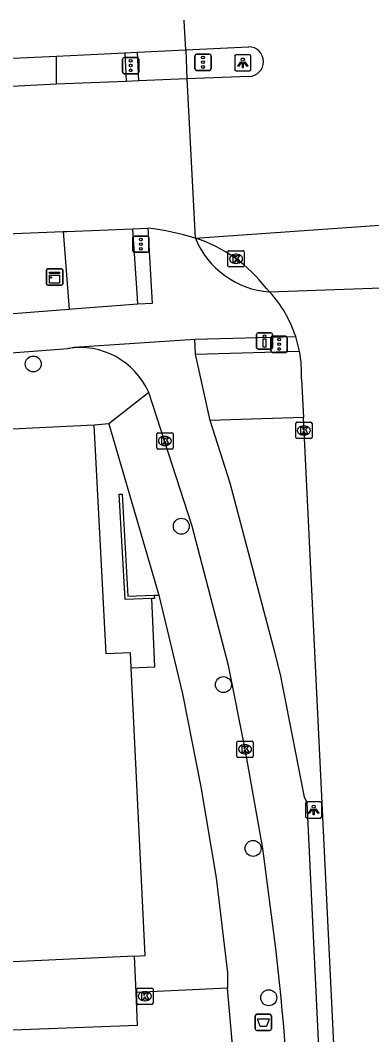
# Model space of a CAD drawing. Extents: x 160026 to 161302, y 384757 to 385701.
# Drawn here: x 160818.3 to 160839.9, y 385266.1 to 385328.3 of the extents above; entities that cross this region are included whole.
import ezdxf

# ---------------------------------------------------------------- set-up
doc = ezdxf.new("R2010")
doc.units = 0
for name, color, linetype in [('IMGEO_Afvalbak', 7, 'Continuous'), ('IMGEO_Boom', 7, 'Continuous'), ('IMGEO_Drukknoppaal', 7, 'Continuous'), ('IMGEO_Fietspad_open', 7, 'Continuous'), ('IMGEO_Kast', 7, 'Continuous'), ('IMGEO_Kolk', 7, 'Continuous'), ('IMGEO_Lichtpunt', 7, 'Continuous'), ('IMGEO_Muur', 7, 'Continuous'), ('IMGEO_Pand', 7, 'Continuous'), ('IMGEO_Rijbaan_lokaal_gesloten', 7, 'Continuous'), ('IMGEO_Rijbaan_lokaal_open', 7, 'Continuous'), ('IMGEO_Verkeersregelinstallatiepaal', 7, 'Continuous'), ('IMGEO_Voetpad_open', 7, 'Continuous')]:
    doc.layers.add(name, color=color, linetype=linetype)

msp = doc.modelspace()

# ---------------------------------------------------------------- linework, layer by layer
at = {"layer": 'IMGEO_Afvalbak'}
for p, q in [((160832.856, 385267.349), (160833.646, 385267.349)), ((160833.646, 385267.349), (160832.856, 385267.349)), ((160832.756, 385266.449), (160832.756, 385267.249)), ((160832.756, 385267.249), (160832.756, 385266.449)), ((160833.746, 385267.249), (160833.746, 385266.449)), ((160833.746, 385266.449), (160833.746, 385267.249)), ((160833.646, 385266.349), (160832.856, 385266.349)), ((160832.856, 385266.349), (160833.646, 385266.349))]:
    msp.add_line(p, q, dxfattribs=at)
msp.add_lwpolyline([(160832.899, 385267.063), (160833.603, 385267.063), (160833.454, 385266.593), (160833.048, 385266.593), (160832.899, 385267.063)], dxfattribs=at)
for centre, start, end in [((160832.856, 385267.249), 90, 180), ((160832.856, 385267.249), 90, 180), ((160833.646, 385267.249), 0, 90), ((160833.646, 385267.249), 360, 90), ((160832.856, 385266.449), 180, 270), ((160832.856, 385266.449), 180, 270), ((160833.646, 385266.449), 270, 0), ((160833.646, 385266.449), 270, 0)]:
    msp.add_arc(centre, 0.1, start, end, dxfattribs=at)
at = {"layer": 'IMGEO_Boom'}
for centre in [(160819.136, 385307.227), (160828.219, 385297.274), (160830.801, 385287.563), (160832.621, 385277.52), (160833.585, 385268.361)]:
    msp.add_circle(centre, 0.489, dxfattribs=at)
at = {"layer": 'IMGEO_Drukknoppaal'}
for p, q in [((160832.828, 385308.237), (160832.828, 385309.037)), ((160832.828, 385309.037), (160832.828, 385308.237)), ((160832.928, 385309.137), (160833.718, 385309.137)), ((160833.718, 385309.137), (160832.928, 385309.137)), ((160833.818, 385309.037), (160833.818, 385308.237)), ((160833.818, 385308.237), (160833.818, 385309.037)), ((160833.718, 385308.137), (160832.928, 385308.137)), ((160832.928, 385308.137), (160833.718, 385308.137))]:
    msp.add_line(p, q, dxfattribs=at)
msp.add_lwpolyline([(160833.398, 385308.762), (160833.398, 385308.262), (160833.248, 385308.262), (160833.248, 385308.762), (160833.398, 385308.762)], dxfattribs=at)
msp.add_circle((160833.323, 385308.927), 0.085, dxfattribs=at)
for centre, start, end in [((160832.928, 385309.037), 90, 180), ((160832.928, 385309.037), 90, 180), ((160833.718, 385309.037), 0, 90), ((160833.718, 385309.037), 360, 90), ((160832.928, 385308.237), 180, 270), ((160832.928, 385308.237), 180, 270), ((160833.718, 385308.237), 270, 0), ((160833.718, 385308.237), 270, 0)]:
    msp.add_arc(centre, 0.1, start, end, dxfattribs=at)
at = {"layer": 'IMGEO_Fietspad_open'}
for points in [[(160828.494, 385326.494), (160828.561, 385324.708)], [(160825.613, 385324.591), (160825.535, 385326.352)], [(160826.159, 385315.563), (160826.441, 385310.931), (160825.553, 385310.89)], [(160825.553, 385310.89), (160821.54, 385310.591), (160821.332, 385310.575)], [(160821.332, 385310.575), (160795.647, 385308.59)], [(160821.25, 385308.182), (160821.638, 385308.255), (160829.048, 385308.74)], [(160829.048, 385308.74), (160835.236, 385308.908)], [(160829.097, 385307.831), (160829.048, 385308.74)], [(160779.604, 385304.986), (160821.25, 385308.182)], [(160829.99, 385303.761), (160829.097, 385307.831)], [(160834.013, 385271.387), (160833.211, 385277.516), (160832.131, 385283.598), (160831.114, 385288.728), (160828.882, 385297.284), (160826.222, 385305.486)], [(160836.469, 385245.407), (160836.737, 385250), (160836.913, 385257.834), (160836.944, 385258.132), (160836.974, 385258.43), (160835.939, 385280.319), (160835.78, 385280.66), (160834.302, 385288.18), (160833.963, 385289.549), (160831.219, 385299.918), (160829.99, 385303.761)]]:
    msp.add_lwpolyline(points, dxfattribs=at)
for centre, radius, start, end in [((160833.984, 385316.931), 5.29, 202.00915, 266.19987), ((160821.975, 385303.586), 4.653, 24.10212, 98.96155), ((160725.225, 385257.921), 109.618, 0.65737, 7.05612)]:
    msp.add_arc(centre, radius, start, end, dxfattribs=at)
at = {"layer": 'IMGEO_Kast'}
for p, q in [((160819.945, 385312.142), (160819.945, 385312.983)), ((160819.945, 385312.983), (160819.945, 385312.142)), ((160820.02, 385313.067), (160820.861, 385313.067)), ((160820.861, 385313.067), (160820.02, 385313.067)), ((160820.945, 385312.992), (160820.945, 385312.151)), ((160820.945, 385312.151), (160820.945, 385312.992)), ((160820.87, 385312.067), (160820.029, 385312.067)), ((160820.029, 385312.067), (160820.87, 385312.067))]:
    msp.add_line(p, q, dxfattribs=at)
for points in [[(160820.14, 385312.857), (160820.74, 385312.857), (160820.74, 385312.772), (160820.14, 385312.772), (160820.14, 385312.857)], [(160820.14, 385312.682), (160820.74, 385312.682), (160820.74, 385312.193), (160820.14, 385312.193), (160820.14, 385312.682)]]:
    msp.add_lwpolyline(points, dxfattribs=at)
msp.add_circle((160820.224, 385312.531), 0.0377, dxfattribs=at)
for centre, start, end in [((160820.023, 385312.989), 92.4484, 184.28452), ((160820.023, 385312.989), 92.4484, 184.28452), ((160820.867, 385312.989), 2.4484, 94.28452), ((160820.867, 385312.989), 2.4484, 94.28452), ((160820.023, 385312.145), 182.4484, 274.28452), ((160820.023, 385312.145), 182.4484, 274.28452), ((160820.867, 385312.145), 272.4484, 4.28452), ((160820.867, 385312.145), 272.4484, 4.28452)]:
    msp.add_arc(centre, 0.0779, start, end, dxfattribs=at)
at = {"layer": 'IMGEO_Kolk'}
for p, q in [((160831.075, 385313.25), (160831.075, 385314.102)), ((160831.15, 385314.176), (160832.002, 385314.176)), ((160832.076, 385314.102), (160832.076, 385313.25)), ((160831.586, 385313.396), (160831.561, 385313.396)), ((160831.563, 385313.956), (160831.588, 385313.956)), ((160832.002, 385313.176), (160831.15, 385313.176)), ((160835.236, 385302.726), (160835.236, 385303.578)), ((160835.311, 385303.652), (160836.163, 385303.652)), ((160835.724, 385303.432), (160835.749, 385303.432)), ((160836.237, 385303.578), (160836.237, 385302.726)), ((160826.713, 385302.081), (160826.713, 385302.933)), ((160826.788, 385303.007), (160827.64, 385303.007)), ((160827.201, 385302.787), (160827.226, 385302.787)), ((160827.714, 385302.933), (160827.714, 385302.081)), ((160835.747, 385302.872), (160835.722, 385302.872)), ((160827.224, 385302.227), (160827.199, 385302.227)), ((160836.163, 385302.652), (160835.311, 385302.652)), ((160827.64, 385302.007), (160826.788, 385302.007)), ((160831.63, 385283.172), (160831.63, 385284.024)), ((160831.705, 385284.098), (160832.557, 385284.098)), ((160832.118, 385283.878), (160832.143, 385283.878)), ((160832.631, 385284.024), (160832.631, 385283.172)), ((160832.557, 385283.098), (160831.705, 385283.098)), ((160832.141, 385283.318), (160832.116, 385283.318)), ((160825.482, 385268.026), (160825.482, 385268.878)), ((160825.557, 385268.952), (160826.409, 385268.952)), ((160825.97, 385268.732), (160825.995, 385268.732)), ((160826.483, 385268.878), (160826.483, 385268.026)), ((160826.409, 385267.952), (160825.557, 385267.952)), ((160825.993, 385268.172), (160825.968, 385268.172))]:
    msp.add_line(p, q, dxfattribs=at)
for points in [[(160831.075, 385313.25), (160831.075, 385314.102)], [(160831.15, 385314.176), (160832.002, 385314.176)], [(160832.076, 385314.102), (160832.076, 385313.25)], [(160831.396, 385313.876), (160831.519, 385313.876), (160831.519, 385313.725), (160831.649, 385313.876), (160831.813, 385313.876), (160831.667, 385313.725), (160831.82, 385313.476), (160831.668, 385313.476), (160831.583, 385313.64), (160831.519, 385313.573), (160831.519, 385313.476), (160831.396, 385313.476), (160831.396, 385313.876)], [(160832.002, 385313.176), (160831.15, 385313.176)], [(160835.236, 385302.726), (160835.236, 385303.578)], [(160835.311, 385303.652), (160836.163, 385303.652)], [(160836.237, 385303.578), (160836.237, 385302.726)], [(160826.713, 385302.081), (160826.713, 385302.933)], [(160826.788, 385303.007), (160827.64, 385303.007)], [(160827.714, 385302.933), (160827.714, 385302.081)], [(160835.557, 385303.352), (160835.68, 385303.352), (160835.68, 385303.201), (160835.81, 385303.352), (160835.974, 385303.352), (160835.828, 385303.201), (160835.981, 385302.952), (160835.829, 385302.952), (160835.744, 385303.116), (160835.68, 385303.049), (160835.68, 385302.952), (160835.557, 385302.952), (160835.557, 385303.352)], [(160827.034, 385302.707), (160827.157, 385302.707), (160827.157, 385302.556), (160827.287, 385302.707), (160827.451, 385302.707), (160827.305, 385302.556), (160827.458, 385302.307), (160827.306, 385302.307), (160827.221, 385302.471), (160827.157, 385302.404), (160827.157, 385302.307), (160827.034, 385302.307), (160827.034, 385302.707)], [(160836.163, 385302.652), (160835.311, 385302.652)], [(160827.64, 385302.007), (160826.788, 385302.007)], [(160831.63, 385283.172), (160831.63, 385284.024)], [(160831.705, 385284.098), (160832.557, 385284.098)], [(160831.951, 385283.798), (160832.074, 385283.798), (160832.074, 385283.647), (160832.204, 385283.798), (160832.368, 385283.798), (160832.222, 385283.647), (160832.375, 385283.398), (160832.223, 385283.398), (160832.138, 385283.562), (160832.074, 385283.495), (160832.074, 385283.398), (160831.951, 385283.398), (160831.951, 385283.798)], [(160832.631, 385284.024), (160832.631, 385283.172)], [(160832.557, 385283.098), (160831.705, 385283.098)], [(160825.482, 385268.026), (160825.482, 385268.878)], [(160825.557, 385268.952), (160826.409, 385268.952)], [(160825.803, 385268.652), (160825.926, 385268.652), (160825.926, 385268.501), (160826.056, 385268.652), (160826.22, 385268.652), (160826.074, 385268.501), (160826.227, 385268.252), (160826.075, 385268.252), (160825.99, 385268.416), (160825.926, 385268.349), (160825.926, 385268.252), (160825.803, 385268.252), (160825.803, 385268.652)], [(160826.483, 385268.878), (160826.483, 385268.026)], [(160826.409, 385267.952), (160825.557, 385267.952)]]:
    msp.add_lwpolyline(points, dxfattribs=at)
for centre, start, end in [((160831.152, 385314.1), 91.55205, 178.44795), ((160831.152, 385314.1), 91.55205, 178.44795), ((160832, 385314.1), 1.55205, 88.44795), ((160832, 385314.1), 1.55205, 88.44795), ((160831.152, 385313.252), 181.55205, 268.44795), ((160831.152, 385313.252), 181.55205, 268.44795), ((160832, 385313.252), 271.55205, 358.44795), ((160832, 385313.252), 271.55205, 358.44795), ((160835.313, 385303.576), 91.55205, 178.44795), ((160835.313, 385303.576), 91.55205, 178.44795), ((160836.161, 385303.576), 1.55205, 88.44795), ((160836.161, 385303.576), 1.55205, 88.44795), ((160826.79, 385302.931), 91.55205, 178.44795), ((160826.79, 385302.931), 91.55205, 178.44795), ((160827.638, 385302.931), 1.55205, 88.44795), ((160827.638, 385302.931), 1.55205, 88.44795), ((160835.313, 385302.728), 181.55205, 268.44795), ((160835.313, 385302.728), 181.55205, 268.44795), ((160836.161, 385302.728), 271.55205, 358.44795), ((160836.161, 385302.728), 271.55205, 358.44795), ((160826.79, 385302.083), 181.55205, 268.44795), ((160826.79, 385302.083), 181.55205, 268.44795), ((160827.638, 385302.083), 271.55205, 358.44795), ((160827.638, 385302.083), 271.55205, 358.44795), ((160831.707, 385284.022), 91.55205, 178.44795), ((160831.707, 385284.022), 91.55205, 178.44795), ((160832.555, 385284.022), 1.55205, 88.44795), ((160832.555, 385284.022), 1.55205, 88.44795), ((160831.707, 385283.174), 181.55205, 268.44795), ((160831.707, 385283.174), 181.55205, 268.44795), ((160832.555, 385283.174), 271.55205, 358.44795), ((160832.555, 385283.174), 271.55205, 358.44795), ((160825.559, 385268.876), 91.55205, 178.44795), ((160825.559, 385268.876), 91.55205, 178.44795), ((160826.407, 385268.876), 1.55205, 88.44795), ((160826.407, 385268.876), 1.55205, 88.44795), ((160825.559, 385268.028), 181.55205, 268.44795), ((160825.559, 385268.028), 181.55205, 268.44795), ((160826.407, 385268.028), 271.55205, 358.44795), ((160826.407, 385268.028), 271.55205, 358.44795)]:
    msp.add_arc(centre, 0.0765, start, end, dxfattribs=at)
for centre, major_axis, ratio, start_param, end_param in [((160831.562, 385313.676), (-0.387, 0.002), 0.722429, 4.712389, 7.853982), ((160831.587, 385313.676), (-0.39, 0.002), 0.717154, 1.570796, 4.712389), ((160835.723, 385303.152), (-0.387, 0.002), 0.722429, 4.712389, 7.853982), ((160835.748, 385303.152), (-0.39, 0.002), 0.717154, 1.570796, 4.712389), ((160827.2, 385302.507), (-0.387, 0.002), 0.722429, 4.712389, 7.853982), ((160827.225, 385302.507), (-0.39, 0.002), 0.717154, 1.570796, 4.712389), ((160832.117, 385283.598), (-0.387, 0.002), 0.722429, 4.712389, 7.853982), ((160832.142, 385283.598), (-0.39, 0.002), 0.717154, 1.570796, 4.712389), ((160825.969, 385268.452), (-0.387, 0.002), 0.722429, 4.712389, 7.853982), ((160825.994, 385268.452), (-0.39, 0.002), 0.717154, 1.570796, 4.712389)]:
    msp.add_ellipse(centre, major_axis=major_axis, ratio=ratio, start_param=start_param, end_param=end_param, dxfattribs=at)
at = {"layer": 'IMGEO_Lichtpunt'}
for p, q in [((160831.493, 385326.097), (160831.493, 385325.29)), ((160831.493, 385326.097), (160831.493, 385325.29)), ((160832.395, 385326.192), (160831.587, 385326.192)), ((160832.395, 385326.192), (160831.587, 385326.192)), ((160832.489, 385325.29), (160832.489, 385326.097)), ((160832.489, 385325.29), (160832.489, 385326.097)), ((160831.587, 385325.196), (160832.395, 385325.196)), ((160831.587, 385325.196), (160832.395, 385325.196)), ((160835.84, 385280.28), (160835.84, 385279.473)), ((160835.84, 385280.28), (160835.84, 385279.473)), ((160836.742, 385280.375), (160835.934, 385280.375)), ((160836.742, 385280.375), (160835.934, 385280.375)), ((160836.836, 385279.473), (160836.836, 385280.28)), ((160836.836, 385279.473), (160836.836, 385280.28)), ((160835.934, 385279.379), (160836.742, 385279.379)), ((160835.934, 385279.379), (160836.742, 385279.379))]:
    msp.add_line(p, q, dxfattribs=at)
for points in [[(160831.867, 385325.761), (160831.906, 385325.733), (160831.718, 385325.471), (160831.68, 385325.498), (160831.867, 385325.761)], [(160831.969, 385325.713), (160832.016, 385325.713), (160832.016, 385325.391), (160831.969, 385325.391), (160831.969, 385325.713)], [(160832.079, 385325.733), (160832.117, 385325.76), (160832.304, 385325.498), (160832.265, 385325.47), (160832.079, 385325.733)], [(160836.214, 385279.944), (160836.253, 385279.916), (160836.065, 385279.654), (160836.027, 385279.681), (160836.214, 385279.944)], [(160836.316, 385279.896), (160836.363, 385279.896), (160836.363, 385279.574), (160836.316, 385279.574), (160836.316, 385279.896)], [(160836.426, 385279.916), (160836.464, 385279.943), (160836.651, 385279.681), (160836.612, 385279.653), (160836.426, 385279.916)]]:
    msp.add_lwpolyline(points, dxfattribs=at)
for centre in [(160831.992, 385325.895), (160836.339, 385280.078)]:
    msp.add_circle(centre, 0.0994, dxfattribs=at)
for centre, start, end in [((160831.587, 385326.097), 90, 180), ((160831.587, 385326.097), 90, 180), ((160832.395, 385326.097), 0, 90), ((160832.395, 385326.097), 0, 90), ((160831.587, 385325.29), 180, 270), ((160831.587, 385325.29), 180, 270), ((160832.395, 385325.29), 270, 0), ((160832.395, 385325.29), 270, 360), ((160835.934, 385280.28), 90, 180), ((160835.934, 385280.28), 90, 180), ((160836.742, 385280.28), 0, 90), ((160836.742, 385280.28), 0, 90), ((160835.934, 385279.473), 180, 270), ((160835.934, 385279.473), 180, 270), ((160836.742, 385279.473), 270, 0), ((160836.742, 385279.473), 270, 360)]:
    msp.add_arc(centre, 0.0946, start, end, dxfattribs=at)
at = {"layer": 'IMGEO_Muur'}
for points in [[(160826.407, 385292.843), (160824.78, 385292.773), (160824.409, 385299.236), (160824.593, 385299.244), (160824.945, 385292.979), (160826.563, 385293.056)], [(160826.563, 385293.056), (160826.565, 385292.844), (160826.407, 385292.843)]]:
    msp.add_lwpolyline(points, dxfattribs=at)
at = {"layer": 'IMGEO_Pand'}
for points in [[(160822.873, 385303.468), (160803.532, 385302.54), (160781.352, 385301.467), (160778.426, 385301.325)], [(160825.139, 385288.599), (160825.095, 385289.516), (160823.602, 385289.45), (160822.873, 385303.468)], [(160825.352, 385270.915), (160825.994, 385270.946), (160825.139, 385288.599)], [(160825.352, 385270.915), (160814.372, 385270.392)]]:
    msp.add_lwpolyline(points, dxfattribs=at)
at = {"layer": 'IMGEO_Rijbaan_lokaal_gesloten'}
for points in [[(160828.494, 385326.494), (160828.396, 385328.281), (160828.397, 385328.305)], [(160825.535, 385326.352), (160828.494, 385326.494)], [(160828.494, 385326.494), (160832.349, 385326.679)], [(160788.219, 385324.587), (160788.55, 385324.605), (160788.838, 385324.621), (160799.956, 385325.131), (160814.739, 385325.835), (160820.562, 385326.114)], [(160820.562, 385326.114), (160824.75, 385326.315)], [(160824.75, 385326.315), (160825.535, 385326.352)], [(160824.828, 385324.56), (160821.597, 385324.431), (160820.569, 385324.378)], [(160825.613, 385324.591), (160824.828, 385324.56)], [(160828.561, 385324.708), (160825.613, 385324.591)], [(160832.366, 385324.86), (160828.561, 385324.708)], [(160828.561, 385324.708), (160829.079, 385314.948)], [(160820.569, 385324.378), (160805.246, 385323.592), (160794.508, 385323.113)], [(160829.079, 385314.948), (160859.853, 385317.112)], [(160793.665, 385314.247), (160793.772, 385314.252), (160793.879, 385314.255), (160820.963, 385315.346)], [(160820.963, 385315.346), (160821.202, 385315.356), (160825.238, 385315.525)], [(160825.238, 385315.525), (160826.159, 385315.563)], [(160833.437, 385311.858), (160833.633, 385311.652)], [(160833.633, 385311.652), (160842.214, 385311.956)], [(160835.465, 385308.023), (160835.236, 385308.908)], [(160835.595, 385306.291), (160835.707, 385303.935)], [(160837.814, 385260.448), (160835.707, 385303.935)]]:
    msp.add_lwpolyline(points, dxfattribs=at)
for centre, radius, start, end in [((160832.351, 385325.769), 0.91, 270.91466, 90.15626), ((160824.15, 385298.785), 16.898, 73.04069, 83.1721), ((160826.31, 385306.425), 8.962, 37.32098, 72.00263), ((160828.207, 385306.642), 7.385, 17.86743, 42.71812), ((160828.346, 385306.618), 7.256, 357.41895, 11.16593)]:
    msp.add_arc(centre, radius, start, end, dxfattribs=at)
at = {"layer": 'IMGEO_Rijbaan_lokaal_open'}
for points in [[(160814.6, 385266.262), (160825.537, 385266.675), (160825.45, 385268.677)], [(160831.046, 385268.955), (160825.45, 385268.677)], [(160831.61, 385260.848), (160831.371, 385265.226), (160831.046, 385268.955)]]:
    msp.add_lwpolyline(points, dxfattribs=at)
at = {"layer": 'IMGEO_Verkeersregelinstallatiepaal'}
for p, q in [((160824.617, 385325.127), (160824.617, 385325.927)), ((160824.617, 385325.927), (160824.617, 385325.127)), ((160824.717, 385326.027), (160825.507, 385326.027)), ((160825.507, 385326.027), (160824.717, 385326.027)), ((160825.607, 385325.927), (160825.607, 385325.127)), ((160825.607, 385325.127), (160825.607, 385325.927)), ((160829.052, 385325.333), (160829.052, 385326.133)), ((160829.052, 385326.133), (160829.052, 385325.333)), ((160829.152, 385326.233), (160829.942, 385326.233)), ((160829.942, 385326.233), (160829.152, 385326.233)), ((160830.042, 385326.133), (160830.042, 385325.333)), ((160830.042, 385325.333), (160830.042, 385326.133)), ((160829.942, 385325.233), (160829.152, 385325.233)), ((160829.152, 385325.233), (160829.942, 385325.233)), ((160825.507, 385325.027), (160824.717, 385325.027)), ((160824.717, 385325.027), (160825.507, 385325.027)), ((160825.24, 385314.175), (160825.24, 385314.975)), ((160825.24, 385314.975), (160825.24, 385314.175)), ((160825.34, 385315.075), (160826.13, 385315.075)), ((160826.13, 385315.075), (160825.34, 385315.075)), ((160826.23, 385314.975), (160826.23, 385314.175)), ((160826.23, 385314.175), (160826.23, 385314.975)), ((160826.13, 385314.075), (160825.34, 385314.075)), ((160825.34, 385314.075), (160826.13, 385314.075)), ((160833.721, 385308.036), (160833.721, 385308.836)), ((160833.721, 385308.836), (160833.721, 385308.036)), ((160833.821, 385308.936), (160834.611, 385308.936)), ((160834.611, 385308.936), (160833.821, 385308.936)), ((160834.711, 385308.836), (160834.711, 385308.036)), ((160834.711, 385308.036), (160834.711, 385308.836)), ((160834.611, 385307.936), (160833.821, 385307.936)), ((160833.821, 385307.936), (160834.611, 385307.936))]:
    msp.add_line(p, q, dxfattribs=at)
for centre in [(160825.112, 385325.817), (160829.547, 385326.023), (160829.547, 385325.733), (160825.112, 385325.527), (160825.112, 385325.237), (160829.547, 385325.443), (160825.735, 385314.865), (160825.735, 385314.575), (160825.735, 385314.285), (160834.216, 385308.726), (160834.216, 385308.436), (160834.216, 385308.146)]:
    msp.add_circle(centre, 0.085, dxfattribs=at)
for centre, start, end in [((160824.717, 385325.927), 90, 180), ((160824.717, 385325.927), 90, 180), ((160825.507, 385325.927), 0, 90), ((160825.507, 385325.927), 360, 90), ((160829.152, 385326.133), 90, 180), ((160829.152, 385326.133), 90, 180), ((160829.942, 385326.133), 0, 90), ((160829.942, 385326.133), 360, 90), ((160829.152, 385325.333), 180, 270), ((160829.152, 385325.333), 180, 270), ((160829.942, 385325.333), 270, 0), ((160829.942, 385325.333), 270, 0), ((160824.717, 385325.127), 180, 270), ((160824.717, 385325.127), 180, 270), ((160825.507, 385325.127), 270, 0), ((160825.507, 385325.127), 270, 0), ((160825.34, 385314.975), 90, 180), ((160825.34, 385314.975), 90, 180), ((160826.13, 385314.975), 0, 90), ((160826.13, 385314.975), 360, 90), ((160825.34, 385314.175), 180, 270), ((160825.34, 385314.175), 180, 270), ((160826.13, 385314.175), 270, 0), ((160826.13, 385314.175), 270, 0), ((160833.821, 385308.836), 90, 180), ((160833.821, 385308.836), 90, 180), ((160834.611, 385308.836), 0, 90), ((160834.611, 385308.836), 360, 90), ((160833.821, 385308.036), 180, 270), ((160833.821, 385308.036), 180, 270), ((160834.611, 385308.036), 270, 0), ((160834.611, 385308.036), 270, 0)]:
    msp.add_arc(centre, 0.1, start, end, dxfattribs=at)
at = {"layer": 'IMGEO_Voetpad_open'}
for points in [[(160820.569, 385324.378), (160820.562, 385326.114)], [(160824.75, 385326.315), (160824.828, 385324.56)], [(160820.963, 385315.346), (160821.332, 385310.575)], [(160825.553, 385310.89), (160825.528, 385311.259), (160825.238, 385315.525)], [(160829.097, 385307.831), (160835.465, 385308.023)], [(160826.222, 385305.486), (160823.767, 385303.558)], [(160823.767, 385303.558), (160822.873, 385303.468)], [(160823.767, 385303.558), (160826.845, 385293.056)], [(160835.707, 385303.935), (160829.99, 385303.761)], [(160825.139, 385288.599), (160826.597, 385288.653), (160826.407, 385292.843)], [(160826.563, 385293.056), (160826.845, 385293.056)], [(160826.845, 385293.056), (160828.301, 385286.994), (160829.411, 385281.289), (160830.356, 385275.717), (160831.062, 385269.897), (160831.046, 385268.955)], [(160825.45, 385268.677), (160825.352, 385270.915)]]:
    msp.add_lwpolyline(points, dxfattribs=at)

doc.saveas('drawing.dxf')
